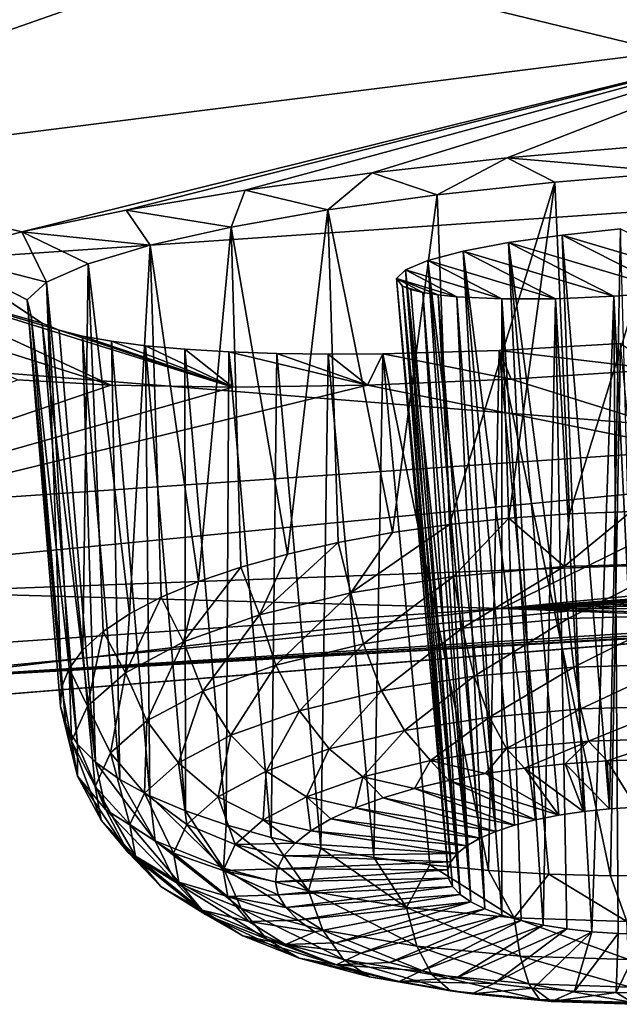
# Model space of a CAD drawing. Header units: metres. Extents: x -90 to 304, y -90 to 74.
# Tile 289 of 570: x 251.63 to 253.08, y -14.36 to -11.97. Entities that reach past the tile are written whole.
import ezdxf

# ---------------------------------------------------------------- set-up
doc = ezdxf.new("R2010")
doc.units = ezdxf.units.M
doc.layers.add('solid_21662050_350', color=7, linetype='CONTINUOUS')

msp = doc.modelspace()

# ---------------------------------------------------------------- linework, layer by layer
at = {"layer": 'solid_21662050_350'}
for points in [[(251.945618, -11.479867, 204.514191), (254.173157, -11.134022, 203.553574), (253.599243, -11.999104, 208.165176)], [(249.645172, -11.765757, 205.308289), (251.945618, -11.479867, 204.514191), (250.982635, -12.328228, 209.079361)], [(251.945618, -11.479867, 204.514191), (253.599243, -11.999104, 208.165176), (250.982635, -12.328228, 209.079361)], [(254.570633, -11.622048, 239.083359), (252.168732, -11.798766, 239.569077), (254.427246, -12.346958, 236.068329)], [(252.168732, -11.798766, 239.569077), (249.669693, -12.67347, 236.97525), (254.427246, -12.346958, 236.068329)], [(252.168732, -11.798766, 239.569077), (249.751724, -11.943501, 239.966599), (249.669693, -12.67347, 236.97525)], [(251.636505, -12.4851, 210.408783), (250.982635, -12.328228, 209.079361), (253.599243, -11.999104, 208.165176)], [(251.889328, -12.432434, 210.165573), (251.636505, -12.4851, 210.408783), (253.599243, -11.999104, 208.165176)], [(252.177429, -12.383912, 209.972412), (251.889328, -12.432434, 210.165573), (253.599243, -11.999104, 208.165176)], [(252.48558, -12.341916, 209.837723), (252.177429, -12.383912, 209.972412), (253.599243, -11.999104, 208.165176)], [(252.812149, -12.305654, 209.75502), (252.48558, -12.341916, 209.837723), (253.599243, -11.999104, 208.165176)], [(253.160156, -12.275743, 209.730301), (252.812149, -12.305654, 209.75502), (253.599243, -11.999104, 208.165176)], [(253.219238, -12.34062, 210.201721), (252.812149, -12.305654, 209.75502), (253.160156, -12.275743, 209.730301)], [(252.643097, -12.395172, 210.278503), (252.48558, -12.341916, 209.837723), (252.812149, -12.305654, 209.75502)], [(252.927429, -12.364294, 210.21167), (252.643097, -12.395172, 210.278503), (252.812149, -12.305654, 209.75502)], [(252.927429, -12.364294, 210.21167), (252.812149, -12.305654, 209.75502), (253.219238, -12.34062, 210.201721)], [(254.427246, -12.346958, 236.068329), (249.669693, -12.67347, 236.97525), (253.627701, -12.988834, 232.602402)], [(251.636505, -12.4851, 210.408783), (251.432892, -12.538734, 210.68718), (250.982635, -12.328228, 209.079361)], [(252.378143, -12.432017, 210.399765), (252.177429, -12.383912, 209.972412), (252.48558, -12.341916, 209.837723)], [(252.378143, -12.432017, 210.399765), (252.48558, -12.341916, 209.837723), (252.643097, -12.395172, 210.278503)], [(252.927429, -12.364294, 210.21167), (253.219238, -12.34062, 210.201721), (252.963379, -13.168107, 210.009171)], [(253.219238, -12.34062, 210.201721), (253.112854, -13.162394, 209.997299), (252.963379, -13.168107, 210.009171)], [(252.927429, -12.364294, 210.21167), (252.672562, -13.193704, 210.077042), (252.643097, -12.395172, 210.278503)], [(252.927429, -12.364294, 210.21167), (252.816071, -13.178582, 210.035843), (252.672562, -13.193704, 210.077042)], [(252.927429, -12.364294, 210.21167), (252.963379, -13.168107, 210.009171), (252.816071, -13.178582, 210.035843)], [(252.143433, -12.473257, 210.570129), (251.889328, -12.432434, 210.165573), (252.177429, -12.383912, 209.972412)], [(252.143433, -12.473257, 210.570129), (252.177429, -12.383912, 209.972412), (252.378143, -12.432017, 210.399765)], [(252.378143, -12.432017, 210.399765), (252.643097, -12.395172, 210.278503), (252.534424, -13.213306, 210.132294)], [(252.643097, -12.395172, 210.278503), (252.672562, -13.193704, 210.077042), (252.534424, -13.213306, 210.132294)], [(251.947708, -12.51718, 210.782242), (251.636505, -12.4851, 210.408783), (251.889328, -12.432434, 210.165573)], [(251.947708, -12.51718, 210.782242), (251.889328, -12.432434, 210.165573), (252.143433, -12.473257, 210.570129)], [(252.143433, -12.473257, 210.570129), (252.378143, -12.432017, 210.399765), (252.280228, -13.265049, 210.28244)], [(252.378143, -12.432017, 210.399765), (252.403168, -13.237175, 210.201019), (252.280228, -13.265049, 210.28244)], [(252.378143, -12.432017, 210.399765), (252.534424, -13.213306, 210.132294), (252.403168, -13.237175, 210.201019)], [(251.696671, -12.606635, 211.29924), (251.432892, -12.538734, 210.68718), (251.636505, -12.4851, 210.408783)], [(251.797256, -12.562142, 211.027969), (251.636505, -12.4851, 210.408783), (251.947708, -12.51718, 210.782242)], [(251.696671, -12.606635, 211.29924), (251.636505, -12.4851, 210.408783), (251.797256, -12.562142, 211.027969)], [(251.947708, -12.51718, 210.782242), (252.143433, -12.473257, 210.570129), (252.064606, -13.331549, 210.479706)], [(252.143433, -12.473257, 210.570129), (252.166962, -13.296622, 210.375671), (252.064606, -13.331549, 210.479706)], [(252.143433, -12.473257, 210.570129), (252.280228, -13.265049, 210.28244), (252.166962, -13.296622, 210.375671)], [(253.086884, -12.47772, 211.096832), (253.358902, -12.615314, 212.28949), (252.945587, -12.492645, 211.126694)], [(253.086884, -12.47772, 211.096832), (252.945587, -12.492645, 211.126694), (253.05986, -13.882088, 210.757385)], [(253.086884, -12.47772, 211.096832), (253.05986, -13.882088, 210.757385), (253.124512, -13.878296, 210.748169)], [(252.815842, -12.511144, 211.189713), (252.705399, -12.532121, 211.282196), (252.881287, -13.908282, 210.831451)], [(252.815842, -12.511144, 211.189713), (253.070984, -12.64108, 212.314117), (252.705399, -12.532121, 211.282196)], [(252.815842, -12.511144, 211.189713), (252.997086, -13.888429, 210.774551), (252.945587, -12.492645, 211.126694)], [(252.815842, -12.511144, 211.189713), (252.945587, -12.492645, 211.126694), (253.216995, -12.630351, 212.319366)], [(252.815842, -12.511144, 211.189713), (252.93721, -13.89721, 210.799377), (252.997086, -13.888429, 210.774551)], [(252.815842, -12.511144, 211.189713), (252.881287, -13.908282, 210.831451), (252.93721, -13.89721, 210.799377)], [(252.815842, -12.511144, 211.189713), (253.216995, -12.630351, 212.319366), (253.070984, -12.64108, 212.314117)], [(253.216995, -12.630351, 212.319366), (252.945587, -12.492645, 211.126694), (253.358902, -12.615314, 212.28949)], [(252.945587, -12.492645, 211.126694), (252.997086, -13.888429, 210.774551), (253.05986, -13.882088, 210.757385)], [(251.68573, -12.706291, 212.034851), (251.281433, -12.592202, 210.994507), (251.432892, -12.538734, 210.68718)], [(251.649551, -12.649222, 211.588028), (251.432892, -12.538734, 210.68718), (251.696671, -12.606635, 211.29924)], [(251.659012, -12.688435, 211.885727), (251.432892, -12.538734, 210.68718), (251.649551, -12.649222, 211.588028)], [(251.68573, -12.706291, 212.034851), (251.432892, -12.538734, 210.68718), (251.659012, -12.688435, 211.885727)], [(251.797256, -12.562142, 211.027969), (251.947708, -12.51718, 210.782242), (251.896973, -13.4099, 210.715485)], [(251.947708, -12.51718, 210.782242), (251.974274, -13.369446, 210.593399), (251.896973, -13.4099, 210.715485)], [(251.947708, -12.51718, 210.782242), (252.064606, -13.331549, 210.479706), (251.974274, -13.369446, 210.593399)], [(252.705399, -12.532121, 211.282196), (252.620422, -12.554367, 211.398849), (252.785049, -13.936504, 210.914993)], [(252.705399, -12.532121, 211.282196), (252.929047, -12.646842, 212.273651), (252.620422, -12.554367, 211.398849)], [(252.705399, -12.532121, 211.282196), (252.830292, -13.921453, 210.870193), (252.881287, -13.908282, 210.831451)], [(252.705399, -12.532121, 211.282196), (252.785049, -13.936504, 210.914993), (252.830292, -13.921453, 210.870193)], [(252.705399, -12.532121, 211.282196), (253.070984, -12.64108, 212.314117), (252.929047, -12.646842, 212.273651)], [(251.696671, -12.606635, 211.29924), (251.797256, -12.562142, 211.027969), (251.784637, -13.496676, 210.979462)], [(251.797256, -12.562142, 211.027969), (251.833527, -13.452465, 210.84465), (251.784637, -13.496676, 210.979462)], [(251.797256, -12.562142, 211.027969), (251.896973, -13.4099, 210.715485), (251.833527, -13.452465, 210.84465)], [(252.620422, -12.554367, 211.398849), (252.565628, -12.576659, 211.533386), (252.714905, -13.971168, 211.019455)], [(252.620422, -12.554367, 211.398849), (252.799423, -12.647206, 212.199783), (252.565628, -12.576659, 211.533386)], [(252.620422, -12.554367, 211.398849), (252.746368, -13.95317, 210.965027), (252.785049, -13.936504, 210.914993)], [(252.620422, -12.554367, 211.398849), (252.714905, -13.971168, 211.019455), (252.746368, -13.95317, 210.965027)], [(252.620422, -12.554367, 211.398849), (252.929047, -12.646842, 212.273651), (252.799423, -12.647206, 212.199783)], [(252.565628, -12.576659, 211.533386), (252.544327, -12.597766, 211.678726), (252.675629, -14.009913, 211.137741)], [(252.565628, -12.576659, 211.533386), (252.690079, -12.642047, 212.09642), (252.544327, -12.597766, 211.678726)], [(252.565628, -12.576659, 211.533386), (252.691193, -13.990191, 211.077362), (252.714905, -13.971168, 211.019455)], [(252.565628, -12.576659, 211.533386), (252.675629, -14.009913, 211.137741), (252.691193, -13.990191, 211.077362)], [(252.565628, -12.576659, 211.533386), (252.799423, -12.647206, 212.199783), (252.690079, -12.642047, 212.09642)], [(251.281433, -12.592202, 210.994507), (251.852036, -12.856, 213.315384), (251.183365, -12.644798, 211.32695)], [(251.281433, -12.592202, 210.994507), (252.147842, -12.861064, 213.535538), (251.852036, -12.856, 213.315384)], [(251.72731, -12.722679, 212.182114), (252.147842, -12.861064, 213.535538), (251.281433, -12.592202, 210.994507)], [(251.72731, -12.722679, 212.182114), (251.281433, -12.592202, 210.994507), (251.68573, -12.706291, 212.034851)], [(251.649551, -12.649222, 211.588028), (251.696671, -12.606635, 211.29924), (251.732544, -13.588087, 211.260117)], [(251.696671, -12.606635, 211.29924), (251.784637, -13.496676, 210.979462), (251.750854, -13.542049, 211.118469)], [(251.696671, -12.606635, 211.29924), (251.750854, -13.542049, 211.118469), (251.732544, -13.588087, 211.260117)], [(252.544327, -12.597766, 211.678726), (252.668503, -14.030004, 211.199585), (252.675629, -14.009913, 211.137741)], [(252.544327, -12.597766, 211.678726), (252.669907, -14.050103, 211.261795), (252.668503, -14.030004, 211.199585)], [(252.544327, -12.597766, 211.678726), (252.558411, -12.616475, 211.827042), (252.669907, -14.050103, 211.261795)], [(252.544327, -12.597766, 211.678726), (252.690079, -12.642047, 212.09642), (252.645218, -12.63745, 212.035431)], [(252.544327, -12.597766, 211.678726), (252.645218, -12.63745, 212.035431), (252.607925, -12.631591, 211.969467)], [(252.544327, -12.597766, 211.678726), (252.607925, -12.631591, 211.969467), (252.558411, -12.616475, 211.827042)], [(252.558411, -12.616475, 211.827042), (252.679855, -14.069882, 211.323349), (252.669907, -14.050103, 211.261795)], [(252.558411, -12.616475, 211.827042), (252.698135, -14.088996, 211.383163), (252.679855, -14.069882, 211.323349)], [(252.558411, -12.616475, 211.827042), (252.578842, -12.624556, 211.899597), (252.698135, -14.088996, 211.383163)], [(252.558411, -12.616475, 211.827042), (252.607925, -12.631591, 211.969467), (252.578842, -12.624556, 211.899597)], [(252.578842, -12.624556, 211.899597), (252.607925, -12.631591, 211.969467), (252.698135, -14.088996, 211.383163)], [(252.607925, -12.631591, 211.969467), (252.724472, -14.107119, 211.440216), (252.698135, -14.088996, 211.383163)], [(252.607925, -12.631591, 211.969467), (252.645218, -12.63745, 212.035431), (252.724472, -14.107119, 211.440216)], [(253.070984, -12.64108, 212.314117), (253.216995, -12.630351, 212.319366), (253.146088, -14.185019, 211.697464)], [(251.183365, -12.644798, 211.32695), (251.852036, -12.856, 213.315384), (251.626175, -12.843286, 213.080765)], [(251.649551, -12.649222, 211.588028), (251.732544, -13.588087, 211.260117), (251.729889, -13.634285, 211.402863)], [(251.649551, -12.649222, 211.588028), (251.729889, -13.634285, 211.402863), (251.742935, -13.680137, 211.545166)], [(251.659012, -12.688435, 211.885727), (251.649551, -12.649222, 211.588028), (251.742935, -13.680137, 211.545166)], [(252.645218, -12.63745, 212.035431), (252.758377, -14.123941, 211.493561), (252.724472, -14.107119, 211.440216)], [(252.645218, -12.63745, 212.035431), (252.690079, -12.642047, 212.09642), (252.758377, -14.123941, 211.493561)], [(252.690079, -12.642047, 212.09642), (252.799301, -14.13917, 211.542236), (252.758377, -14.123941, 211.493561)], [(252.690079, -12.642047, 212.09642), (252.799423, -12.647206, 212.199783), (252.799301, -14.13917, 211.542236)], [(252.799423, -12.647206, 212.199783), (252.846542, -14.152556, 211.585464), (252.799301, -14.13917, 211.542236)], [(252.799423, -12.647206, 212.199783), (252.929047, -12.646842, 212.273651), (252.899277, -14.163859, 211.622467)], [(252.799423, -12.647206, 212.199783), (252.899277, -14.163859, 211.622467), (252.846542, -14.152556, 211.585464)], [(252.929047, -12.646842, 212.273651), (252.956604, -14.172891, 211.652618), (252.899277, -14.163859, 211.622467)], [(252.929047, -12.646842, 212.273651), (253.070984, -12.64108, 212.314117), (253.017548, -14.179496, 211.6754)], [(252.929047, -12.646842, 212.273651), (253.017548, -14.179496, 211.6754), (252.956604, -14.172891, 211.652618)], [(253.070984, -12.64108, 212.314117), (253.08107, -14.183561, 211.690445), (253.017548, -14.179496, 211.6754)], [(253.070984, -12.64108, 212.314117), (253.146088, -14.185019, 211.697464), (253.08107, -14.183561, 211.690445)], [(249.669693, -12.67347, 236.97525), (249.133423, -13.29605, 233.455719), (253.627701, -12.988834, 232.602402)], [(251.659012, -12.688435, 211.885727), (251.742935, -13.680137, 211.545166), (251.771545, -13.725141, 211.68544)], [(251.68573, -12.706291, 212.034851), (251.659012, -12.688435, 211.885727), (251.771545, -13.725141, 211.68544)], [(251.68573, -12.706291, 212.034851), (251.771545, -13.725141, 211.68544), (251.815384, -13.768803, 211.822144)], [(251.72731, -12.722679, 212.182114), (251.68573, -12.706291, 212.034851), (251.815384, -13.768803, 211.822144)], [(251.783432, -12.737341, 212.325378), (252.147842, -12.861064, 213.535538), (251.72731, -12.722679, 212.182114)], [(251.783432, -12.737341, 212.325378), (251.72731, -12.722679, 212.182114), (251.815384, -13.768803, 211.822144)], [(251.853378, -12.75006, 212.46257), (252.147842, -12.861064, 213.535538), (251.783432, -12.737341, 212.325378)], [(251.783432, -12.737341, 212.325378), (251.815384, -13.768803, 211.822144), (251.873993, -13.810645, 211.953812)], [(251.853378, -12.75006, 212.46257), (251.783432, -12.737341, 212.325378), (251.873993, -13.810645, 211.953812)], [(251.936371, -12.760693, 212.592209), (252.147842, -12.861064, 213.535538), (251.853378, -12.75006, 212.46257)], [(251.853378, -12.75006, 212.46257), (251.873993, -13.810645, 211.953812), (251.946716, -13.850209, 212.078979)], [(251.936371, -12.760693, 212.592209), (251.853378, -12.75006, 212.46257), (251.946716, -13.850209, 212.078979)], [(252.031509, -12.769146, 212.712982), (252.147842, -12.861064, 213.535538), (251.936371, -12.760693, 212.592209)], [(251.936371, -12.760693, 212.592209), (251.946716, -13.850209, 212.078979), (252.032761, -13.887061, 212.196274)], [(252.031509, -12.769146, 212.712982), (251.936371, -12.760693, 212.592209), (252.032761, -13.887061, 212.196274)], [(252.137772, -12.775352, 212.823654), (252.147842, -12.861064, 213.535538), (252.031509, -12.769146, 212.712982)], [(252.031509, -12.769146, 212.712982), (252.032761, -13.887061, 212.196274), (252.13118, -13.920797, 212.304413)], [(252.137772, -12.775352, 212.823654), (252.031509, -12.769146, 212.712982), (252.13118, -13.920797, 212.304413)], [(252.137772, -12.775352, 212.823654), (252.13118, -13.920797, 212.304413), (252.240906, -13.95105, 212.402206)], [(252.137772, -12.775352, 212.823654), (252.473938, -12.856192, 213.69899), (252.147842, -12.861064, 213.535538)], [(252.253983, -12.779251, 212.923141), (252.473938, -12.856192, 213.69899), (252.137772, -12.775352, 212.823654)], [(252.253983, -12.779251, 212.923141), (252.137772, -12.775352, 212.823654), (252.240906, -13.95105, 212.402206)], [(252.792618, -12.771891, 213.192459), (252.821823, -12.841692, 213.802017), (252.511246, -12.780114, 213.084915)], [(252.792618, -12.771891, 213.192459), (252.511246, -12.780114, 213.084915), (252.767197, -14.031221, 212.670547)], [(252.792618, -12.771891, 213.192459), (252.767197, -14.031221, 212.670547), (252.913391, -14.039957, 212.703232)], [(253.086868, -12.7551, 213.242355), (253.182571, -12.818081, 213.842484), (252.792618, -12.771891, 213.192459)], [(253.086868, -12.7551, 213.242355), (252.792618, -12.771891, 213.192459), (253.062332, -14.043901, 212.721207)], [(252.792618, -12.771891, 213.192459), (253.182571, -12.818081, 213.842484), (252.821823, -12.841692, 213.802017)], [(252.792618, -12.771891, 213.192459), (252.913391, -14.039957, 212.703232), (253.062332, -14.043901, 212.721207)], [(253.086868, -12.7551, 213.242355), (253.062332, -14.043901, 212.721207), (253.212357, -14.043013, 212.724274)], [(252.253983, -12.779251, 212.923141), (252.240906, -13.95105, 212.402206), (252.360733, -13.977485, 212.488602)], [(252.378906, -12.780835, 213.010483), (252.473938, -12.856192, 213.69899), (252.253983, -12.779251, 212.923141)], [(252.378906, -12.780835, 213.010483), (252.253983, -12.779251, 212.923141), (252.360733, -13.977485, 212.488602)], [(252.378906, -12.780835, 213.010483), (252.360733, -13.977485, 212.488602), (252.489334, -13.999813, 212.562637)], [(252.511246, -12.780114, 213.084915), (252.473938, -12.856192, 213.69899), (252.378906, -12.780835, 213.010483)], [(252.511246, -12.780114, 213.084915), (252.378906, -12.780835, 213.010483), (252.489334, -13.999813, 212.562637)], [(252.511246, -12.780114, 213.084915), (252.821823, -12.841692, 213.802017), (252.473938, -12.856192, 213.69899)], [(252.511246, -12.780114, 213.084915), (252.489334, -13.999813, 212.562637), (252.62532, -14.017792, 212.623505)], [(252.511246, -12.780114, 213.084915), (252.62532, -14.017792, 212.623505), (252.767197, -14.031221, 212.670547)], [(252.821823, -12.841692, 213.802017), (253.182571, -12.818081, 213.842484), (253.570114, -13.075287, 216.679184)], [(251.626175, -12.843286, 213.080765), (251.852036, -12.856, 213.315384), (250.254135, -13.397971, 217.575485)], [(252.473938, -12.856192, 213.69899), (252.821823, -12.841692, 213.802017), (253.570114, -13.075287, 216.679184)], [(251.852036, -12.856, 213.315384), (252.147842, -12.861064, 213.535538), (250.254135, -13.397971, 217.575485)], [(252.473938, -12.856192, 213.69899), (253.570114, -13.075287, 216.679184), (250.254135, -13.397971, 217.575485)], [(252.147842, -12.861064, 213.535538), (252.473938, -12.856192, 213.69899), (250.254135, -13.397971, 217.575485)], [(253.627701, -12.988834, 232.602402), (249.133423, -13.29605, 233.455719), (252.797928, -13.396964, 228.994858)], [(253.627701, -12.988834, 232.602402), (252.797928, -13.396964, 228.994858), (256.93811, -12.996708, 227.883087)], [(256.232727, -13.146763, 226.18692), (256.93811, -12.996708, 227.883087), (252.797928, -13.396964, 228.994858)], [(250.254135, -13.397971, 217.575485), (253.570114, -13.075287, 216.679184), (254.691605, -13.235894, 220.488998)], [(255.910309, -13.182567, 226.256348), (256.232727, -13.146763, 226.18692), (252.797928, -13.396964, 228.994858)], [(252.816071, -13.178582, 210.035843), (252.682571, -13.319424, 210.060989), (252.672562, -13.193704, 210.077042)], [(252.950073, -13.295304, 209.996796), (252.682571, -13.319424, 210.060989), (252.816071, -13.178582, 210.035843)], [(255.565765, -13.221534, 226.266663), (255.910309, -13.182567, 226.256348), (252.797928, -13.396964, 228.994858)], [(252.950073, -13.295304, 209.996796), (252.816071, -13.178582, 210.035843), (252.963379, -13.168107, 210.009171)], [(252.950073, -13.295304, 209.996796), (252.963379, -13.168107, 210.009171), (253.112854, -13.162394, 209.997299)], [(253.225815, -13.287557, 209.983536), (252.950073, -13.295304, 209.996796), (253.112854, -13.162394, 209.997299)], [(252.433563, -13.358987, 210.173676), (252.534424, -13.213306, 210.132294), (252.672562, -13.193704, 210.077042)], [(252.682571, -13.319424, 210.060989), (252.433563, -13.358987, 210.173676), (252.672562, -13.193704, 210.077042)], [(252.433563, -13.358987, 210.173676), (252.403168, -13.237175, 210.201019), (252.534424, -13.213306, 210.132294)], [(255.214508, -13.261806, 226.21344), (255.565765, -13.221534, 226.266663), (252.797928, -13.396964, 228.994858)], [(250.254135, -13.397971, 217.575485), (254.691605, -13.235894, 220.488998), (251.100784, -13.583403, 221.454559)], [(253.767868, -13.415317, 223.251099), (251.100784, -13.583403, 221.454559), (254.691605, -13.235894, 220.488998)], [(252.212616, -13.412474, 210.330505), (252.280228, -13.265049, 210.28244), (252.403168, -13.237175, 210.201019)], [(252.433563, -13.358987, 210.173676), (252.212616, -13.412474, 210.330505), (252.403168, -13.237175, 210.201019)], [(252.212616, -13.412474, 210.330505), (252.166962, -13.296622, 210.375671), (252.280228, -13.265049, 210.28244)], [(254.875244, -13.301055, 226.097458), (255.214508, -13.261806, 226.21344), (252.797928, -13.396964, 228.994858)], [(249.133423, -13.29605, 233.455719), (248.577057, -13.684678, 229.794006), (252.797928, -13.396964, 228.994858)], [(252.028259, -13.47783, 210.525452), (252.064606, -13.331549, 210.479706), (252.166962, -13.296622, 210.375671)], [(252.212616, -13.412474, 210.330505), (252.028259, -13.47783, 210.525452), (252.166962, -13.296622, 210.375671)], [(252.950073, -13.295304, 209.996796), (252.703049, -13.444678, 210.075714), (252.682571, -13.319424, 210.060989)], [(252.959946, -13.421517, 210.014053), (252.703049, -13.444678, 210.075714), (252.950073, -13.295304, 209.996796)], [(254.557022, -13.338013, 225.92009), (254.875244, -13.301055, 226.097458), (252.797928, -13.396964, 228.994858)], [(252.959946, -13.421517, 210.014053), (252.950073, -13.295304, 209.996796), (253.225815, -13.287557, 209.983536)], [(252.959946, -13.421517, 210.014053), (253.225815, -13.287557, 209.983536), (253.224747, -13.414077, 210.001312)], [(252.463928, -13.482672, 210.183914), (252.433563, -13.358987, 210.173676), (252.682571, -13.319424, 210.060989)], [(252.463928, -13.482672, 210.183914), (252.682571, -13.319424, 210.060989), (252.703049, -13.444678, 210.075714)], [(252.028259, -13.47783, 210.525452), (251.974274, -13.369446, 210.593399), (252.064606, -13.331549, 210.479706)], [(254.267548, -13.371506, 225.683563), (254.557022, -13.338013, 225.92009), (252.797928, -13.396964, 228.994858)], [(251.887527, -13.552543, 210.751022), (251.896973, -13.4099, 210.715485), (251.974274, -13.369446, 210.593399)], [(252.028259, -13.47783, 210.525452), (251.887527, -13.552543, 210.751022), (251.974274, -13.369446, 210.593399)], [(252.251755, -13.534037, 210.334518), (252.212616, -13.412474, 210.330505), (252.433563, -13.358987, 210.173676)], [(252.251755, -13.534037, 210.334518), (252.433563, -13.358987, 210.173676), (252.463928, -13.482672, 210.183914)], [(254.019302, -13.399829, 225.395004), (254.267548, -13.371506, 225.683563), (252.797928, -13.396964, 228.994858)], [(249.879044, -13.74407, 225.700928), (252.797928, -13.396964, 228.994858), (248.577057, -13.684678, 229.794006)], [(249.879044, -13.74407, 225.700928), (253.726624, -13.431682, 224.834076), (252.797928, -13.396964, 228.994858)], [(253.822372, -13.421613, 225.064102), (254.019302, -13.399829, 225.395004), (252.797928, -13.396964, 228.994858)], [(253.726624, -13.431682, 224.834076), (253.822372, -13.421613, 225.064102), (252.797928, -13.396964, 228.994858)], [(253.767868, -13.415317, 223.251099), (253.656982, -13.431011, 223.590897), (251.100784, -13.583403, 221.454559)], [(251.887527, -13.552543, 210.751022), (251.833527, -13.452465, 210.84465), (251.896973, -13.4099, 210.715485)], [(252.074707, -13.596799, 210.521729), (252.028259, -13.47783, 210.525452), (252.212616, -13.412474, 210.330505)], [(252.074707, -13.596799, 210.521729), (252.212616, -13.412474, 210.330505), (252.251755, -13.534037, 210.334518)], [(252.959946, -13.421517, 210.014053), (252.732651, -13.56067, 210.120377), (252.703049, -13.444678, 210.075714)], [(252.959946, -13.421517, 210.014053), (252.97374, -13.538933, 210.062515), (252.732651, -13.56067, 210.120377)], [(252.959946, -13.421517, 210.014053), (253.224747, -13.414077, 210.001312), (252.97374, -13.538933, 210.062515)], [(253.224747, -13.414077, 210.001312), (253.22226, -13.53195, 210.050552), (252.97374, -13.538933, 210.062515)], [(253.684647, -13.435853, 224.702179), (253.726624, -13.431682, 224.834076), (249.879044, -13.74407, 225.700928)], [(253.684647, -13.435853, 224.702179), (249.879044, -13.74407, 225.700928), (251.100784, -13.583403, 221.454559)], [(253.656982, -13.431011, 223.590897), (253.603592, -13.440141, 223.951965), (251.100784, -13.583403, 221.454559)], [(253.611603, -13.441977, 224.326202), (253.684647, -13.435853, 224.702179), (251.100784, -13.583403, 221.454559)], [(253.603592, -13.440141, 223.951965), (253.611603, -13.441977, 224.326202), (251.100784, -13.583403, 221.454559)], [(252.463928, -13.482672, 210.183914), (252.703049, -13.444678, 210.075714), (252.508224, -13.596327, 210.221924)], [(252.703049, -13.444678, 210.075714), (252.732651, -13.56067, 210.120377), (252.508224, -13.596327, 210.221924)], [(251.795868, -13.633741, 210.99855), (251.784637, -13.496676, 210.979462), (251.833527, -13.452465, 210.84465)], [(251.887527, -13.552543, 210.751022), (251.795868, -13.633741, 210.99855), (251.833527, -13.452465, 210.84465)], [(251.93956, -13.668547, 210.738358), (251.887527, -13.552543, 210.751022), (252.028259, -13.47783, 210.525452)], [(251.93956, -13.668547, 210.738358), (252.028259, -13.47783, 210.525452), (252.074707, -13.596799, 210.521729)], [(252.251755, -13.534037, 210.334518), (252.463928, -13.482672, 210.183914), (252.309097, -13.644533, 210.363266)], [(252.463928, -13.482672, 210.183914), (252.508224, -13.596327, 210.221924), (252.309097, -13.644533, 210.363266)], [(251.795868, -13.633741, 210.99855), (251.750854, -13.542049, 211.118469), (251.784637, -13.496676, 210.979462)], [(252.074707, -13.596799, 210.521729), (252.251755, -13.534037, 210.334518), (252.142944, -13.703435, 210.538971)], [(252.251755, -13.534037, 210.334518), (252.309097, -13.644533, 210.363266), (252.142944, -13.703435, 210.538971)], [(252.97374, -13.538933, 210.062515), (252.769424, -13.659823, 210.192078), (252.732651, -13.56067, 210.120377)], [(252.97374, -13.538933, 210.062515), (252.99057, -13.639885, 210.138992), (252.769424, -13.659823, 210.192078)], [(252.97374, -13.538933, 210.062515), (253.22226, -13.53195, 210.050552), (252.99057, -13.639885, 210.138992)], [(253.22226, -13.53195, 210.050552), (253.218521, -13.63348, 210.128036), (252.99057, -13.639885, 210.138992)], [(251.75679, -13.718306, 211.25853), (251.732544, -13.588087, 211.260117), (251.750854, -13.542049, 211.118469)], [(251.795868, -13.633741, 210.99855), (251.75679, -13.718306, 211.25853), (251.750854, -13.542049, 211.118469)], [(251.851547, -13.746523, 210.976059), (251.795868, -13.633741, 210.99855), (251.887527, -13.552543, 210.751022)], [(251.851547, -13.746523, 210.976059), (251.887527, -13.552543, 210.751022), (251.93956, -13.668547, 210.738358)], [(252.508224, -13.596327, 210.221924), (252.732651, -13.56067, 210.120377), (252.563568, -13.69253, 210.285217)], [(252.732651, -13.56067, 210.120377), (252.769424, -13.659823, 210.192078), (252.563568, -13.69253, 210.285217)], [(251.75679, -13.718306, 211.25853), (251.729889, -13.634285, 211.402863), (251.732544, -13.588087, 211.260117)], [(251.93956, -13.668547, 210.738358), (252.074707, -13.596799, 210.521729), (252.016113, -13.770771, 210.742264)], [(252.074707, -13.596799, 210.521729), (252.142944, -13.703435, 210.538971), (252.016113, -13.770771, 210.742264)], [(252.309097, -13.644533, 210.363266), (252.508224, -13.596327, 210.221924), (252.380936, -13.736747, 210.414871)], [(252.508224, -13.596327, 210.221924), (252.563568, -13.69253, 210.285217), (252.380936, -13.736747, 210.414871)], [(251.77179, -13.802985, 211.520966), (251.742935, -13.680137, 211.545166), (251.729889, -13.634285, 211.402863)], [(251.75679, -13.718306, 211.25853), (251.77179, -13.802985, 211.520966), (251.729889, -13.634285, 211.402863)], [(251.814011, -13.827731, 211.225723), (251.75679, -13.718306, 211.25853), (251.795868, -13.633741, 210.99855)], [(251.814011, -13.827731, 211.225723), (251.795868, -13.633741, 210.99855), (251.851547, -13.746523, 210.976059)], [(252.99057, -13.639885, 210.138992), (253.218521, -13.63348, 210.128036), (253.009338, -13.717781, 210.238525)], [(253.218521, -13.63348, 210.128036), (253.213776, -13.712037, 210.228683), (253.009338, -13.717781, 210.238525)], [(252.142944, -13.703435, 210.538971), (252.309097, -13.644533, 210.363266), (252.228516, -13.790775, 210.576019)], [(252.309097, -13.644533, 210.363266), (252.380936, -13.736747, 210.414871), (252.228516, -13.790775, 210.576019)], [(252.563568, -13.69253, 210.285217), (252.769424, -13.659823, 210.192078), (252.626358, -13.764999, 210.369675)], [(252.769424, -13.659823, 210.192078), (252.810974, -13.735664, 210.286118), (252.626358, -13.764999, 210.369675)], [(252.99057, -13.639885, 210.138992), (252.810974, -13.735664, 210.286118), (252.769424, -13.659823, 210.192078)], [(252.99057, -13.639885, 210.138992), (253.009338, -13.717781, 210.238525), (252.810974, -13.735664, 210.286118)], [(251.77179, -13.802985, 211.520966), (251.771545, -13.725141, 211.68544), (251.742935, -13.680137, 211.545166)], [(251.851547, -13.746523, 210.976059), (251.93956, -13.668547, 210.738358), (251.933502, -13.843951, 210.965347)], [(251.93956, -13.668547, 210.738358), (252.016113, -13.770771, 210.742264), (251.933502, -13.843951, 210.965347)], [(252.016113, -13.770771, 210.742264), (252.142944, -13.703435, 210.538971), (252.112183, -13.852539, 210.762497)], [(252.142944, -13.703435, 210.538971), (252.228516, -13.790775, 210.576019), (252.112183, -13.852539, 210.762497)], [(252.380936, -13.736747, 210.414871), (252.563568, -13.69253, 210.285217), (252.46254, -13.804658, 210.485947)], [(252.563568, -13.69253, 210.285217), (252.626358, -13.764999, 210.369675), (252.46254, -13.804658, 210.485947)], [(251.828415, -13.90905, 211.477737), (251.77179, -13.802985, 211.520966), (251.75679, -13.718306, 211.25853)], [(251.828415, -13.90905, 211.477737), (251.75679, -13.718306, 211.25853), (251.814011, -13.827731, 211.225723)], [(251.840302, -13.884526, 211.775772), (251.815384, -13.768803, 211.822144), (251.771545, -13.725141, 211.68544)], [(251.77179, -13.802985, 211.520966), (251.840302, -13.884526, 211.775772), (251.771545, -13.725141, 211.68544)], [(253.009338, -13.717781, 210.238525), (252.854568, -13.783209, 210.396271), (252.810974, -13.735664, 210.286118)], [(253.009338, -13.717781, 210.238525), (252.953064, -13.772953, 210.368378), (252.854568, -13.783209, 210.396271)], [(253.009338, -13.717781, 210.238525), (253.05426, -13.766118, 210.351166), (252.953064, -13.772953, 210.368378)], [(253.009338, -13.717781, 210.238525), (253.213776, -13.712037, 210.228683), (253.05426, -13.766118, 210.351166)], [(253.213776, -13.712037, 210.228683), (253.156906, -13.76279, 210.344864), (253.05426, -13.766118, 210.351166)], [(251.814011, -13.827731, 211.225723), (251.851547, -13.746523, 210.976059), (251.898285, -13.920165, 211.199661)], [(251.851547, -13.746523, 210.976059), (251.933502, -13.843951, 210.965347), (251.898285, -13.920165, 211.199661)], [(252.228516, -13.790775, 210.576019), (252.380936, -13.736747, 210.414871), (252.325836, -13.853117, 210.630493)], [(252.380936, -13.736747, 210.414871), (252.46254, -13.804658, 210.485947), (252.325836, -13.853117, 210.630493)], [(252.626358, -13.764999, 210.369675), (252.810974, -13.735664, 210.286118), (252.76001, -13.796755, 210.434494)], [(252.810974, -13.735664, 210.286118), (252.854568, -13.783209, 210.396271), (252.76001, -13.796755, 210.434494)], [(251.959671, -13.959795, 212.013153), (251.873993, -13.810645, 211.953812), (251.815384, -13.768803, 211.822144)], [(251.840302, -13.884526, 211.775772), (251.959671, -13.959795, 212.013153), (251.815384, -13.768803, 211.822144)], [(251.933502, -13.843951, 210.965347), (252.016113, -13.770771, 210.742264), (252.036407, -13.919664, 210.967133)], [(252.016113, -13.770771, 210.742264), (252.112183, -13.852539, 210.762497), (252.036407, -13.919664, 210.967133)], [(252.46254, -13.804658, 210.485947), (252.626358, -13.764999, 210.369675), (252.587418, -13.833001, 210.539886)], [(252.626358, -13.764999, 210.369675), (252.670578, -13.813422, 210.482559), (252.587418, -13.833001, 210.539886)], [(252.626358, -13.764999, 210.369675), (252.76001, -13.796755, 210.434494), (252.670578, -13.813422, 210.482559)], [(252.953064, -13.772953, 210.368378), (252.997086, -13.888429, 210.774551), (252.854568, -13.783209, 210.396271)], [(253.05426, -13.766118, 210.351166), (253.05986, -13.882088, 210.757385), (252.953064, -13.772953, 210.368378)], [(252.953064, -13.772953, 210.368378), (253.05986, -13.882088, 210.757385), (252.997086, -13.888429, 210.774551)], [(253.156906, -13.76279, 210.344864), (253.124512, -13.878296, 210.748169), (253.05426, -13.766118, 210.351166)], [(253.05426, -13.766118, 210.351166), (253.124512, -13.878296, 210.748169), (253.05986, -13.882088, 210.757385)], [(251.894196, -13.987355, 211.722427), (251.840302, -13.884526, 211.775772), (251.77179, -13.802985, 211.520966)], [(251.894196, -13.987355, 211.722427), (251.77179, -13.802985, 211.520966), (251.828415, -13.90905, 211.477737)], [(252.112183, -13.852539, 210.762497), (252.228516, -13.790775, 210.576019), (252.221497, -13.908513, 210.797745)], [(252.228516, -13.790775, 210.576019), (252.325836, -13.853117, 210.630493), (252.221497, -13.908513, 210.797745)], [(252.670578, -13.813422, 210.482559), (252.76001, -13.796755, 210.434494), (252.93721, -13.89721, 210.799377)], [(252.76001, -13.796755, 210.434494), (252.854568, -13.783209, 210.396271), (252.93721, -13.89721, 210.799377)], [(252.854568, -13.783209, 210.396271), (252.997086, -13.888429, 210.774551), (252.93721, -13.89721, 210.799377)], [(251.959671, -13.959795, 212.013153), (251.946716, -13.850209, 212.078979), (251.873993, -13.810645, 211.953812)], [(252.325836, -13.853117, 210.630493), (252.46254, -13.804658, 210.485947), (252.443954, -13.879875, 210.67926)], [(252.46254, -13.804658, 210.485947), (252.511551, -13.855246, 210.605728), (252.443954, -13.879875, 210.67926)], [(252.46254, -13.804658, 210.485947), (252.587418, -13.833001, 210.539886), (252.511551, -13.855246, 210.605728)], [(252.587418, -13.833001, 210.539886), (252.670578, -13.813422, 210.482559), (252.881287, -13.908282, 210.831451)], [(252.670578, -13.813422, 210.482559), (252.93721, -13.89721, 210.799377), (252.881287, -13.908282, 210.831451)], [(251.814011, -13.827731, 211.225723), (251.898285, -13.920165, 211.199661), (251.911804, -13.996483, 211.436188)], [(251.828415, -13.90905, 211.477737), (251.814011, -13.827731, 211.225723), (251.911804, -13.996483, 211.436188)], [(251.898285, -13.920165, 211.199661), (251.933502, -13.843951, 210.965347), (252.004105, -13.989573, 211.182053)], [(251.933502, -13.843951, 210.965347), (252.036407, -13.919664, 210.967133), (252.004105, -13.989573, 211.182053)], [(252.125336, -14.025899, 212.223999), (252.032761, -13.887061, 212.196274), (251.946716, -13.850209, 212.078979)], [(251.959671, -13.959795, 212.013153), (252.125336, -14.025899, 212.223999), (251.946716, -13.850209, 212.078979)], [(252.511551, -13.855246, 210.605728), (252.587418, -13.833001, 210.539886), (252.830292, -13.921453, 210.870193)], [(252.587418, -13.833001, 210.539886), (252.881287, -13.908282, 210.831451), (252.830292, -13.921453, 210.870193)], [(252.036407, -13.919664, 210.967133), (252.112183, -13.852539, 210.762497), (252.153534, -13.968719, 210.981277)], [(252.112183, -13.852539, 210.762497), (252.221497, -13.908513, 210.797745), (252.153534, -13.968719, 210.981277)], [(252.221497, -13.908513, 210.797745), (252.325836, -13.853117, 210.630493), (252.336807, -13.935026, 210.845642)], [(252.325836, -13.853117, 210.630493), (252.443954, -13.879875, 210.67926), (252.385452, -13.906581, 210.759567)], [(252.325836, -13.853117, 210.630493), (252.385452, -13.906581, 210.759567), (252.336807, -13.935026, 210.845642)], [(252.443954, -13.879875, 210.67926), (252.511551, -13.855246, 210.605728), (252.785049, -13.936504, 210.914993)], [(252.511551, -13.855246, 210.605728), (252.830292, -13.921453, 210.870193), (252.785049, -13.936504, 210.914993)], [(252.00885, -14.059637, 211.950394), (251.959671, -13.959795, 212.013153), (251.840302, -13.884526, 211.775772)], [(252.00885, -14.059637, 211.950394), (251.840302, -13.884526, 211.775772), (251.894196, -13.987355, 211.722427)], [(252.125336, -14.025899, 212.223999), (252.13118, -13.920797, 212.304413), (252.032761, -13.887061, 212.196274)], [(252.385452, -13.906581, 210.759567), (252.443954, -13.879875, 210.67926), (252.746368, -13.95317, 210.965027)], [(252.443954, -13.879875, 210.67926), (252.785049, -13.936504, 210.914993), (252.746368, -13.95317, 210.965027)], [(251.828415, -13.90905, 211.477737), (251.911804, -13.996483, 211.436188), (251.973541, -14.069973, 211.665817)], [(251.894196, -13.987355, 211.722427), (251.828415, -13.90905, 211.477737), (251.973541, -14.069973, 211.665817)], [(251.898285, -13.920165, 211.199661), (252.004105, -13.989573, 211.182053), (252.016495, -14.059575, 211.399002)], [(251.911804, -13.996483, 211.436188), (251.898285, -13.920165, 211.199661), (252.016495, -14.059575, 211.399002)], [(252.004105, -13.989573, 211.182053), (252.036407, -13.919664, 210.967133), (252.124557, -14.03142, 211.174042)], [(252.036407, -13.919664, 210.967133), (252.153534, -13.968719, 210.981277), (252.124557, -14.03142, 211.174042)], [(252.125336, -14.025899, 212.223999), (252.330917, -14.080298, 212.400192), (252.13118, -13.920797, 212.304413)], [(252.330917, -14.080298, 212.400192), (252.240906, -13.95105, 212.402206), (252.13118, -13.920797, 212.304413)], [(252.153534, -13.968719, 210.981277), (252.221497, -13.908513, 210.797745), (252.298599, -13.964854, 210.936401)], [(252.221497, -13.908513, 210.797745), (252.336807, -13.935026, 210.845642), (252.298599, -13.964854, 210.936401)], [(252.336807, -13.935026, 210.845642), (252.385452, -13.906581, 210.759567), (252.714905, -13.971168, 211.019455)], [(252.385452, -13.906581, 210.759567), (252.746368, -13.95317, 210.965027), (252.714905, -13.971168, 211.019455)], [(252.298599, -13.964854, 210.936401), (252.336807, -13.935026, 210.845642), (252.691193, -13.990191, 211.077362)], [(252.336807, -13.935026, 210.845642), (252.714905, -13.971168, 211.019455), (252.691193, -13.990191, 211.077362)], [(252.167938, -14.123117, 212.152863), (252.125336, -14.025899, 212.223999), (251.959671, -13.959795, 212.013153)], [(252.167938, -14.123117, 212.152863), (251.959671, -13.959795, 212.013153), (252.00885, -14.059637, 211.950394)], [(252.124557, -14.03142, 211.174042), (252.153534, -13.968719, 210.981277), (252.255356, -14.027143, 211.127335)], [(252.153534, -13.968719, 210.981277), (252.298599, -13.964854, 210.936401), (252.271332, -13.995688, 211.030685)], [(252.153534, -13.968719, 210.981277), (252.271332, -13.995688, 211.030685), (252.255356, -14.027143, 211.127335)], [(252.330917, -14.080298, 212.400192), (252.360733, -13.977485, 212.488602), (252.240906, -13.95105, 212.402206)], [(252.271332, -13.995688, 211.030685), (252.298599, -13.964854, 210.936401), (252.691193, -13.990191, 211.077362)], [(251.894196, -13.987355, 211.722427), (251.973541, -14.069973, 211.665817), (252.081131, -14.137809, 211.879761)], [(252.00885, -14.059637, 211.950394), (251.894196, -13.987355, 211.722427), (252.081131, -14.137809, 211.879761)], [(252.004105, -13.989573, 211.182053), (252.124557, -14.03142, 211.174042), (252.135681, -14.094206, 211.368637)], [(252.016495, -14.059575, 211.399002), (252.004105, -13.989573, 211.182053), (252.135681, -14.094206, 211.368637)], [(252.271332, -13.995688, 211.030685), (252.691193, -13.990191, 211.077362), (252.675629, -14.009913, 211.137741)], [(252.330917, -14.080298, 212.400192), (252.568527, -14.120902, 212.534958), (252.360733, -13.977485, 212.488602)], [(252.568527, -14.120902, 212.534958), (252.489334, -13.999813, 212.562637), (252.360733, -13.977485, 212.488602)], [(251.911804, -13.996483, 211.436188), (252.016495, -14.059575, 211.399002), (252.073135, -14.126984, 211.60965)], [(251.973541, -14.069973, 211.665817), (251.911804, -13.996483, 211.436188), (252.073135, -14.126984, 211.60965)], [(252.255356, -14.027143, 211.127335), (252.271332, -13.995688, 211.030685), (252.675629, -14.009913, 211.137741)], [(252.255356, -14.027143, 211.127335), (252.675629, -14.009913, 211.137741), (252.668503, -14.030004, 211.199585)], [(252.568527, -14.120902, 212.534958), (252.62532, -14.017792, 212.623505), (252.489334, -13.999813, 212.562637)], [(252.124557, -14.03142, 211.174042), (252.255356, -14.027143, 211.127335), (252.250839, -14.058821, 211.225113)], [(252.124557, -14.03142, 211.174042), (252.250839, -14.058821, 211.225113), (252.257874, -14.090324, 211.322815)], [(252.135681, -14.094206, 211.368637), (252.124557, -14.03142, 211.174042), (252.257874, -14.090324, 211.322815)], [(252.365356, -14.175358, 212.322067), (252.330917, -14.080298, 212.400192), (252.125336, -14.025899, 212.223999)], [(252.365356, -14.175358, 212.322067), (252.125336, -14.025899, 212.223999), (252.167938, -14.123117, 212.152863)], [(252.250839, -14.058821, 211.225113), (252.255356, -14.027143, 211.127335), (252.668503, -14.030004, 211.199585)], [(252.250839, -14.058821, 211.225113), (252.668503, -14.030004, 211.199585), (252.669907, -14.050103, 211.261795)], [(252.568527, -14.120902, 212.534958), (252.82901, -14.14615, 212.623138), (252.62532, -14.017792, 212.623505)], [(252.82901, -14.14615, 212.623138), (252.767197, -14.031221, 212.670547), (252.62532, -14.017792, 212.623505)], [(252.82901, -14.14615, 212.623138), (252.913391, -14.039957, 212.703232), (252.767197, -14.031221, 212.670547)], [(252.82901, -14.14615, 212.623138), (253.102371, -14.155071, 212.661331), (252.913391, -14.039957, 212.703232)], [(253.102371, -14.155071, 212.661331), (253.062332, -14.043901, 212.721207), (252.913391, -14.039957, 212.703232)], [(252.00885, -14.059637, 211.950394), (252.081131, -14.137809, 211.879761), (252.230438, -14.197386, 212.069794)], [(252.167938, -14.123117, 212.152863), (252.00885, -14.059637, 211.950394), (252.230438, -14.197386, 212.069794)], [(252.016495, -14.059575, 211.399002), (252.135681, -14.094206, 211.368637), (252.186478, -14.154665, 211.557556)], [(252.073135, -14.126984, 211.60965), (252.016495, -14.059575, 211.399002), (252.186478, -14.154665, 211.557556)], [(252.257874, -14.090324, 211.322815), (252.250839, -14.058821, 211.225113), (252.669907, -14.050103, 211.261795)], [(252.257874, -14.090324, 211.322815), (252.669907, -14.050103, 211.261795), (252.679855, -14.069882, 211.323349)], [(253.102371, -14.155071, 212.661331), (253.212357, -14.043013, 212.724274), (253.062332, -14.043901, 212.721207)], [(251.973541, -14.069973, 211.665817), (252.073135, -14.126984, 211.60965), (252.171814, -14.189207, 211.805878)], [(252.081131, -14.137809, 211.879761), (251.973541, -14.069973, 211.665817), (252.171814, -14.189207, 211.805878)], [(252.276352, -14.121257, 211.419174), (252.257874, -14.090324, 211.322815), (252.679855, -14.069882, 211.323349)], [(252.276352, -14.121257, 211.419174), (252.679855, -14.069882, 211.323349), (252.698135, -14.088996, 211.383163)], [(252.30603, -14.151229, 211.513016), (252.276352, -14.121257, 211.419174), (252.698135, -14.088996, 211.383163)], [(252.30603, -14.151229, 211.513016), (252.698135, -14.088996, 211.383163), (252.724472, -14.107119, 211.440216)], [(252.593536, -14.214351, 212.451492), (252.568527, -14.120902, 212.534958), (252.330917, -14.080298, 212.400192)], [(252.593536, -14.214351, 212.451492), (252.330917, -14.080298, 212.400192), (252.365356, -14.175358, 212.322067)], [(252.135681, -14.094206, 211.368637), (252.257874, -14.090324, 211.322815), (252.276352, -14.121257, 211.419174)], [(252.135681, -14.094206, 211.368637), (252.276352, -14.121257, 211.419174), (252.30603, -14.151229, 211.513016)], [(252.186478, -14.154665, 211.557556), (252.135681, -14.094206, 211.368637), (252.30603, -14.151229, 211.513016)], [(252.346573, -14.179865, 211.603134), (252.30603, -14.151229, 211.513016), (252.724472, -14.107119, 211.440216)], [(252.39743, -14.206804, 211.688416), (252.346573, -14.179865, 211.603134), (252.724472, -14.107119, 211.440216)], [(252.39743, -14.206804, 211.688416), (252.724472, -14.107119, 211.440216), (252.758377, -14.123941, 211.493561)], [(252.073135, -14.126984, 211.60965), (252.186478, -14.154665, 211.557556), (252.274979, -14.210474, 211.733566)], [(252.171814, -14.189207, 211.805878), (252.073135, -14.126984, 211.60965), (252.274979, -14.210474, 211.733566)], [(252.167938, -14.123117, 212.152863), (252.230438, -14.197386, 212.069794), (252.415726, -14.246413, 212.228577)], [(252.365356, -14.175358, 212.322067), (252.167938, -14.123117, 212.152863), (252.415726, -14.246413, 212.228577)], [(252.457993, -14.231709, 211.767776), (252.39743, -14.206804, 211.688416), (252.758377, -14.123941, 211.493561)], [(252.457993, -14.231709, 211.767776), (252.758377, -14.123941, 211.493561), (252.799301, -14.13917, 211.542236)], [(252.843674, -14.238596, 212.536179), (252.82901, -14.14615, 212.623138), (252.568527, -14.120902, 212.534958)], [(252.843674, -14.238596, 212.536179), (252.568527, -14.120902, 212.534958), (252.593536, -14.214351, 212.451492)], [(252.081131, -14.137809, 211.879761), (252.171814, -14.189207, 211.805878), (252.308777, -14.243854, 211.980179)], [(252.230438, -14.197386, 212.069794), (252.081131, -14.137809, 211.879761), (252.308777, -14.243854, 211.980179)], [(252.186478, -14.154665, 211.557556), (252.30603, -14.151229, 211.513016), (252.346573, -14.179865, 211.603134)], [(252.274979, -14.210474, 211.733566), (252.186478, -14.154665, 211.557556), (252.346573, -14.179865, 211.603134)], [(252.527481, -14.254263, 211.84021), (252.457993, -14.231709, 211.767776), (252.799301, -14.13917, 211.542236)], [(252.527481, -14.254263, 211.84021), (252.799301, -14.13917, 211.542236), (252.846542, -14.152556, 211.585464)], [(252.605026, -14.274186, 211.904831), (252.527481, -14.254263, 211.84021), (252.846542, -14.152556, 211.585464)], [(252.605026, -14.274186, 211.904831), (252.846542, -14.152556, 211.585464), (252.899277, -14.163859, 211.622467)], [(253.106201, -14.247164, 212.572845), (253.102371, -14.155071, 212.661331), (252.82901, -14.14615, 212.623138)], [(253.106201, -14.247164, 212.572845), (252.82901, -14.14615, 212.623138), (252.843674, -14.238596, 212.536179)], [(252.274979, -14.210474, 211.733566), (252.346573, -14.179865, 211.603134), (252.39743, -14.206804, 211.688416)], [(252.365356, -14.175358, 212.322067), (252.415726, -14.246413, 212.228577), (252.629868, -14.283008, 212.350052)], [(252.593536, -14.214351, 212.451492), (252.365356, -14.175358, 212.322067), (252.629868, -14.283008, 212.350052)], [(252.689651, -14.291225, 211.9608), (252.605026, -14.274186, 211.904831), (252.899277, -14.163859, 211.622467)], [(252.689651, -14.291225, 211.9608), (252.899277, -14.163859, 211.622467), (252.956604, -14.172891, 211.652618)], [(252.780289, -14.305168, 212.007431), (252.689651, -14.291225, 211.9608), (252.956604, -14.172891, 211.652618)], [(252.780289, -14.305168, 212.007431), (252.956604, -14.172891, 211.652618), (253.017548, -14.179496, 211.6754)], [(252.875809, -14.315838, 212.044128), (252.780289, -14.305168, 212.007431), (253.017548, -14.179496, 211.6754)], [(252.975006, -14.323101, 212.070435), (252.875809, -14.315838, 212.044128), (253.017548, -14.179496, 211.6754)], [(252.975006, -14.323101, 212.070435), (253.017548, -14.179496, 211.6754), (253.08107, -14.183561, 211.690445)], [(253.07663, -14.326866, 212.086029), (252.975006, -14.323101, 212.070435), (253.08107, -14.183561, 211.690445)], [(253.07663, -14.326866, 212.086029), (253.08107, -14.183561, 211.690445), (253.146088, -14.185019, 211.697464)], [(252.171814, -14.189207, 211.805878), (252.274979, -14.210474, 211.733566), (252.397812, -14.259487, 211.889893)], [(252.308777, -14.243854, 211.980179), (252.171814, -14.189207, 211.805878), (252.397812, -14.259487, 211.889893)], [(252.230438, -14.197386, 212.069794), (252.308777, -14.243854, 211.980179), (252.478729, -14.288825, 212.125839)], [(252.415726, -14.246413, 212.228577), (252.230438, -14.197386, 212.069794), (252.478729, -14.288825, 212.125839)], [(252.274979, -14.210474, 211.733566), (252.39743, -14.206804, 211.688416), (252.457993, -14.231709, 211.767776)], [(253.179413, -14.327085, 212.090698), (253.07663, -14.326866, 212.086029), (253.146088, -14.185019, 211.697464)], [(252.397812, -14.259487, 211.889893), (252.274979, -14.210474, 211.733566), (252.457993, -14.231709, 211.767776)], [(252.397812, -14.259487, 211.889893), (252.457993, -14.231709, 211.767776), (252.527481, -14.254263, 211.84021)], [(252.593536, -14.214351, 212.451492), (252.629868, -14.283008, 212.350052), (252.864624, -14.305762, 212.42952)], [(252.843674, -14.238596, 212.536179), (252.593536, -14.214351, 212.451492), (252.864624, -14.305762, 212.42952)], [(252.308777, -14.243854, 211.980179), (252.397812, -14.259487, 211.889893), (252.550247, -14.299822, 212.020538)], [(252.478729, -14.288825, 212.125839), (252.308777, -14.243854, 211.980179), (252.550247, -14.299822, 212.020538)], [(252.397812, -14.259487, 211.889893), (252.527481, -14.254263, 211.84021), (252.605026, -14.274186, 211.904831)], [(252.415726, -14.246413, 212.228577), (252.478729, -14.288825, 212.125839), (252.67514, -14.322391, 212.237259)], [(252.629868, -14.283008, 212.350052), (252.415726, -14.246413, 212.228577), (252.67514, -14.322391, 212.237259)], [(252.843674, -14.238596, 212.536179), (252.864624, -14.305762, 212.42952), (253.111008, -14.313803, 212.463943)], [(253.106201, -14.247164, 212.572845), (252.843674, -14.238596, 212.536179), (253.111008, -14.313803, 212.463943)], [(252.550247, -14.299822, 212.020538), (252.397812, -14.259487, 211.889893), (252.605026, -14.274186, 211.904831)], [(252.550247, -14.299822, 212.020538), (252.605026, -14.274186, 211.904831), (252.689651, -14.291225, 211.9608)], [(252.478729, -14.288825, 212.125839), (252.550247, -14.299822, 212.020538), (252.726425, -14.329928, 212.120468)], [(252.67514, -14.322391, 212.237259), (252.478729, -14.288825, 212.125839), (252.726425, -14.329928, 212.120468)], [(252.550247, -14.299822, 212.020538), (252.689651, -14.291225, 211.9608), (252.780289, -14.305168, 212.007431)], [(252.726425, -14.329928, 212.120468), (252.550247, -14.299822, 212.020538), (252.780289, -14.305168, 212.007431)], [(252.629868, -14.283008, 212.350052), (252.67514, -14.322391, 212.237259), (252.890488, -14.343263, 212.31015)], [(252.864624, -14.305762, 212.42952), (252.629868, -14.283008, 212.350052), (252.890488, -14.343263, 212.31015)], [(252.67514, -14.322391, 212.237259), (252.726425, -14.329928, 212.120468), (252.919556, -14.348648, 212.185852)], [(252.890488, -14.343263, 212.31015), (252.67514, -14.322391, 212.237259), (252.919556, -14.348648, 212.185852)], [(252.726425, -14.329928, 212.120468), (252.780289, -14.305168, 212.007431), (252.875809, -14.315838, 212.044128)], [(252.919556, -14.348648, 212.185852), (252.726425, -14.329928, 212.120468), (252.875809, -14.315838, 212.044128)], [(252.864624, -14.305762, 212.42952), (252.890488, -14.343263, 212.31015), (253.11647, -14.350637, 212.341721)], [(253.111008, -14.313803, 212.463943), (252.864624, -14.305762, 212.42952), (253.11647, -14.350637, 212.341721)], [(252.919556, -14.348648, 212.185852), (252.875809, -14.315838, 212.044128), (252.975006, -14.323101, 212.070435)], [(252.919556, -14.348648, 212.185852), (252.975006, -14.323101, 212.070435), (253.07663, -14.326866, 212.086029)], [(253.122253, -14.355263, 212.214172), (252.919556, -14.348648, 212.185852), (253.07663, -14.326866, 212.086029)], [(253.122253, -14.355263, 212.214172), (253.07663, -14.326866, 212.086029), (253.179413, -14.327085, 212.090698)], [(252.890488, -14.343263, 212.31015), (252.919556, -14.348648, 212.185852), (253.122253, -14.355263, 212.214172)], [(253.11647, -14.350637, 212.341721), (252.890488, -14.343263, 212.31015), (253.122253, -14.355263, 212.214172)]]:
    msp.add_3dface(points, dxfattribs=at)

doc.saveas('drawing.dxf')
